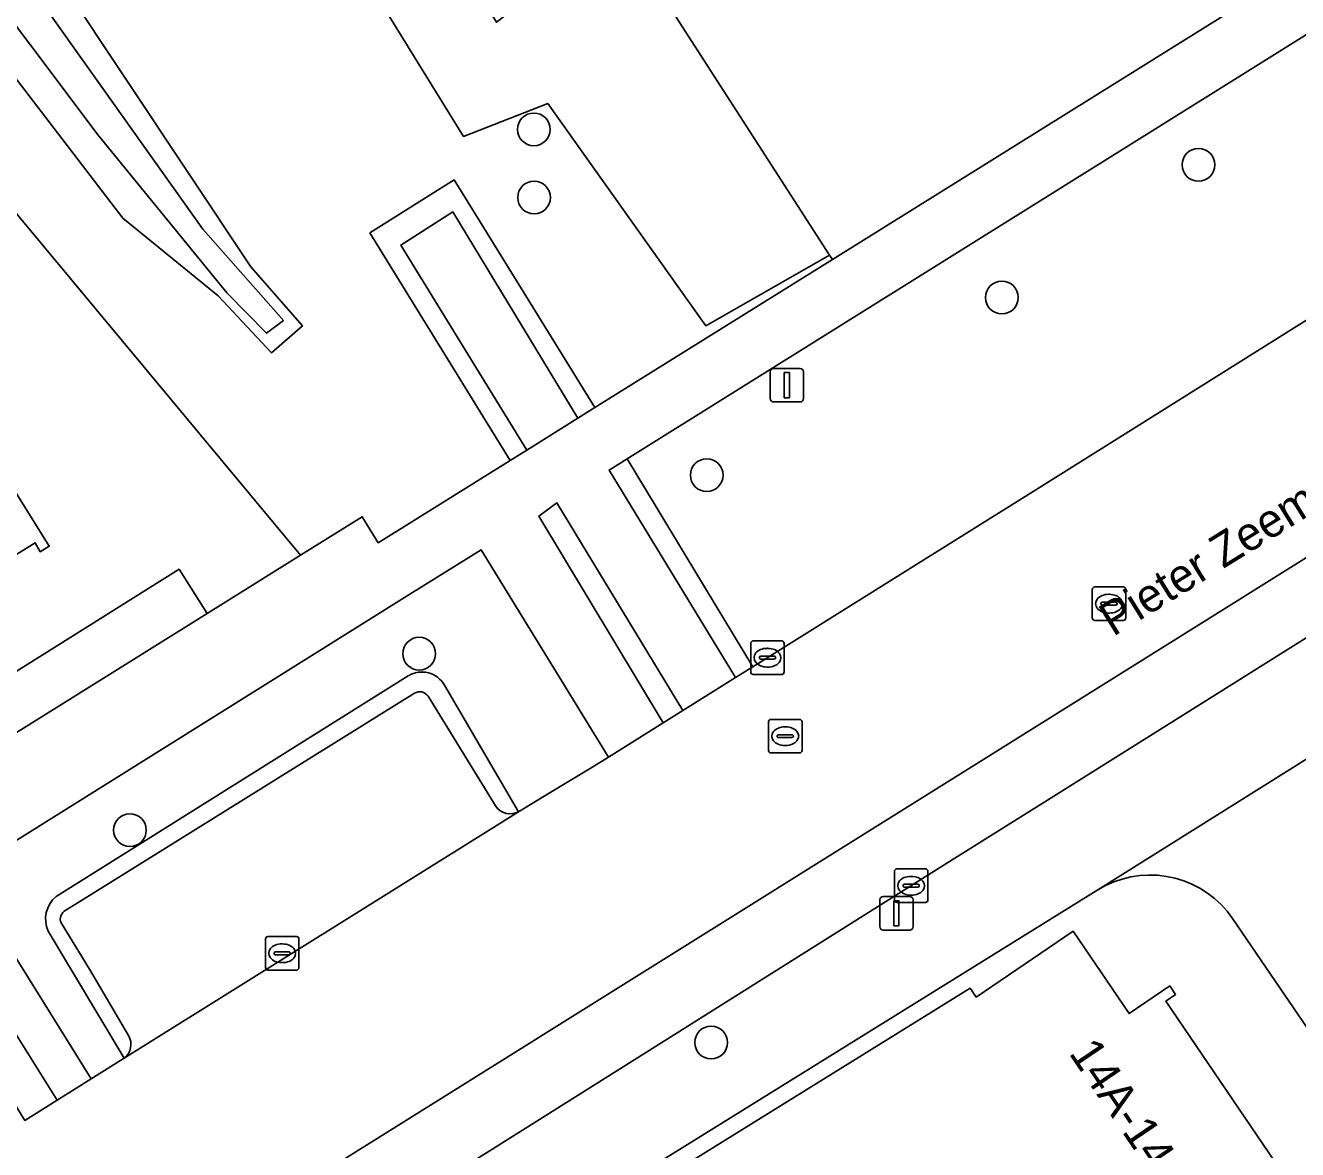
# Model space of a CAD drawing. Extents: x 159279 to 160377, y 384531 to 385888.
# Drawn here: x 159646.49 to 159684.48, y 385356.09 to 385389.66 of the extents above; entities that cross this region are included whole.
import ezdxf

# ---------------------------------------------------------------- set-up
doc = ezdxf.new("R2010")
doc.units = 0
for name, color, linetype in [('IMGEO_Boom', 7, 'Continuous'), ('IMGEO_Erf', 7, 'Continuous'), ('IMGEO_Groenvoorziening', 7, 'Continuous'), ('IMGEO_Kolk', 7, 'Continuous'), ('IMGEO_Lichtmast', 7, 'Continuous'), ('IMGEO_Oever', 7, 'Continuous'), ('IMGEO_Openbare_ruimte_label', 7, 'Continuous'), ('IMGEO_Pand', 7, 'Continuous'), ('IMGEO_Pand_nummerreeks', 7, 'Continuous'), ('IMGEO_Parkeervlak_open', 7, 'Continuous'), ('IMGEO_Rijbaan_lokaal_open', 7, 'Continuous'), ('IMGEO_Rioolput', 7, 'Continuous'), ('IMGEO_Voetpad_halfverhard', 7, 'Continuous'), ('IMGEO_Voetpad_open', 7, 'Continuous'), ('IMGEO_Waterloop', 7, 'Continuous')]:
    doc.layers.add(name, color=color, linetype=linetype)

msp = doc.modelspace()

# ---------------------------------------------------------------- linework, layer by layer
at = {"layer": 'IMGEO_Boom'}
for centre in [(159661.672, 385386.557), (159681.518, 385385.5), (159661.679, 385384.523), (159675.649, 385381.535), (159666.835, 385376.233), (159658.248, 385370.901), (159649.611, 385365.632), (159666.965, 385359.29)]:
    msp.add_circle(centre, 0.489, dxfattribs=at)
at = {"layer": 'IMGEO_Erf'}
msp.add_lwpolyline([(159672.22, 385421.659), (159659.174, 385413.817), (159660.1, 385412.096), (159650.465, 385406.039), (159660.554, 385389.755), (159661.844, 385390.742), (159664.369, 385392.326), (159670.504, 385382.802), (159670.586, 385382.674), (159689.307, 385394.352)], close=True, dxfattribs=at)
for points in [[(159645.11, 385369.682), (159651.078, 385373.423), (159651.917, 385372.099), (159654.704, 385373.839), (159640.152, 385391.343)], [(159643.326, 385380.32), (159647.2, 385374.107), (159646.929, 385373.945), (159646.785, 385374.208), (159641.594, 385371.001)], [(159702.137, 385334.283), (159682.532, 385362.998), (159682.372, 385363.211), (159682.193, 385363.408), (159681.997, 385363.589), (159681.786, 385363.752), (159681.561, 385363.895), (159681.324, 385364.017), (159681.078, 385364.118), (159680.823, 385364.196), (159680.562, 385364.251), (159680.298, 385364.283), (159680.031, 385364.291), (159679.765, 385364.275), (159679.502, 385364.236), (159679.243, 385364.173), (159678.991, 385364.087), (159678.747, 385363.979), (159678.51, 385363.847), (159657.524, 385350.819)], [(159660.772, 385352.27), (159674.701, 385360.911), (159674.879, 385360.649), (159677.773, 385362.614), (159679.445, 385360.152), (159680.663, 385360.978), (159680.835, 385360.725), (159680.54, 385360.524), (159684.164, 385355.186)]]:
    msp.add_lwpolyline(points, dxfattribs=at)
at = {"layer": 'IMGEO_Groenvoorziening'}
for points in [[(159627.182, 385417.505), (159636.237, 385406.381), (159637.617, 385406.913), (159638.588, 385405.437), (159637.569, 385404.595), (159645.751, 385393.683), (159653.222, 385382.451), (159654.761, 385380.688), (159653.836, 385379.888), (159652.246, 385381.582), (159649.394, 385383.908), (159614.908, 385428.947), (159611.824, 385427.012), (159611.342, 385427.696), (159610.601, 385428.748), (159615.488, 385431.896)], [(159651.917, 385372.099), (159651.078, 385373.423), (159645.11, 385369.682), (159645.953, 385368.374)]]:
    msp.add_lwpolyline(points, close=True, dxfattribs=at)
for points in [[(159644.329, 385411.007), (159659.574, 385386.349), (159662.089, 385387.334), (159666.806, 385380.692), (159670.504, 385382.802), (159664.369, 385392.326), (159661.844, 385390.742), (159660.554, 385389.755), (159650.465, 385406.039), (159660.1, 385412.096), (159659.174, 385413.817), (159672.22, 385421.659), (159665.888, 385431.78), (159661.419, 385428.982), (159662.76, 385426.769), (159652.714, 385420.516), (159653.693, 385419.245), (159640.291, 385410.819)], [(159640.152, 385391.343), (159654.704, 385373.839), (159656.547, 385374.991), (159657.025, 385374.216), (159660.962, 385376.671), (159656.776, 385383.464), (159659.296, 385385.047), (159663.498, 385378.253), (159670.586, 385382.674), (159670.504, 385382.802), (159666.806, 385380.692), (159662.089, 385387.334), (159659.574, 385386.349), (159644.329, 385411.007)], [(159693.908, 385392.097), (159692.541, 385394.27), (159664.459, 385376.721), (159668.214, 385370.511), (159672.522, 385373.201), (159676.744, 385375.84), (159691.585, 385385.155)], [(159659.001, 385369.958), (159661.215, 385366.183), (159661.98, 385366.65), (159663.434, 385367.525), (159663.898, 385367.815), (159660.102, 385374.002), (159657.973, 385372.677), (159644.632, 385364.339), (159648.454, 385358.203), (159649.438, 385358.819), (159647.172, 385362.618)], [(159647.404, 385363.65), (159657.924, 385370.237)], [(159644.2, 385360.668), (159646.475, 385356.966), (159647.441, 385357.57), (159643.591, 385363.703), (159625.552, 385352.435), (159629.355, 385346.306), (159630.352, 385346.921), (159628.039, 385350.599)]]:
    msp.add_lwpolyline(points, dxfattribs=at)
for centre, radius, start, end in [((159658.331, 385369.589), 0.765, 28.8444, 122.1089), ((159647.965, 385362.982), 0.873, 130.0199, 204.6404)]:
    msp.add_arc(centre, radius, start, end, dxfattribs=at)
at = {"layer": 'IMGEO_Kolk'}
for p, q in [((159668.147, 385370.355), (159668.147, 385371.207)), ((159668.222, 385371.281), (159669.074, 385371.281)), ((159668.635, 385371.061), (159668.66, 385371.061)), ((159669.148, 385371.207), (159669.148, 385370.355)), ((159668.406, 385370.775), (159668.406, 385370.787)), ((159668.844, 385370.738), (159668.446, 385370.738)), ((159668.449, 385370.824), (159668.847, 385370.824)), ((159668.89, 385370.787), (159668.89, 385370.775)), ((159668.658, 385370.501), (159668.633, 385370.501)), ((159669.074, 385370.281), (159668.222, 385370.281)), ((159672.439, 385363.546), (159672.439, 385364.398)), ((159672.514, 385364.472), (159673.366, 385364.472)), ((159672.927, 385364.252), (159672.952, 385364.252)), ((159673.44, 385364.398), (159673.44, 385363.546)), ((159672.698, 385363.966), (159672.698, 385363.978)), ((159673.136, 385363.929), (159672.738, 385363.929)), ((159672.741, 385364.015), (159673.139, 385364.015)), ((159673.182, 385363.978), (159673.182, 385363.966)), ((159673.366, 385363.472), (159672.514, 385363.472)), ((159672.95, 385363.692), (159672.925, 385363.692)), ((159653.657, 385361.529), (159653.657, 385362.381)), ((159653.732, 385362.455), (159654.584, 385362.455)), ((159654.658, 385362.381), (159654.658, 385361.529)), ((159653.916, 385361.949), (159653.916, 385361.961)), ((159653.959, 385361.998), (159654.357, 385361.998)), ((159654.145, 385362.235), (159654.17, 385362.235)), ((159654.4, 385361.961), (159654.4, 385361.949)), ((159654.354, 385361.912), (159653.956, 385361.912)), ((159654.168, 385361.675), (159654.143, 385361.675)), ((159654.584, 385361.455), (159653.732, 385361.455))]:
    msp.add_line(p, q, dxfattribs=at)
for points in [[(159668.147, 385370.355), (159668.147, 385371.207)], [(159668.222, 385371.281), (159669.074, 385371.281)], [(159669.148, 385371.207), (159669.148, 385370.355)], [(159669.074, 385370.281), (159668.222, 385370.281)], [(159672.439, 385363.546), (159672.439, 385364.398)], [(159672.514, 385364.472), (159673.366, 385364.472)], [(159673.44, 385364.398), (159673.44, 385363.546)], [(159673.366, 385363.472), (159672.514, 385363.472)], [(159653.657, 385361.529), (159653.657, 385362.381)], [(159653.732, 385362.455), (159654.584, 385362.455)], [(159654.658, 385362.381), (159654.658, 385361.529)], [(159654.584, 385361.455), (159653.732, 385361.455)]]:
    msp.add_lwpolyline(points, dxfattribs=at)
for centre, radius, start, end in [((159668.224, 385371.205), 0.0765, 91.552, 178.448), ((159668.224, 385371.205), 0.0765, 91.552, 178.448), ((159669.072, 385371.205), 0.0765, 1.552, 88.448), ((159669.072, 385371.205), 0.0765, 1.552, 88.448), ((159668.446, 385370.784), 0.0403, 85.8775, 175.7526), ((159668.443, 385370.774), 0.0366, 178.938, 274.7102), ((159668.847, 385370.781), 0.043, 264.8664, 352.4533), ((159668.851, 385370.786), 0.0386, 1.7309, 96.639), ((159668.224, 385370.357), 0.0765, 181.552, 268.448), ((159668.224, 385370.357), 0.0765, 181.552, 268.448), ((159669.072, 385370.357), 0.0765, 271.552, 358.448), ((159669.072, 385370.357), 0.0765, 271.552, 358.448), ((159672.516, 385364.396), 0.0765, 91.552, 178.448), ((159672.516, 385364.396), 0.0765, 91.552, 178.448), ((159673.364, 385364.396), 0.0765, 1.552, 88.448), ((159673.364, 385364.396), 0.0765, 1.552, 88.448), ((159672.738, 385363.975), 0.0403, 85.8775, 175.7526), ((159672.735, 385363.965), 0.0366, 178.938, 274.7102), ((159673.139, 385363.972), 0.043, 264.8664, 352.4533), ((159673.143, 385363.977), 0.0386, 1.7309, 96.639), ((159672.516, 385363.548), 0.0765, 181.552, 268.448), ((159672.516, 385363.548), 0.0765, 181.552, 268.448), ((159673.364, 385363.548), 0.0765, 271.552, 358.448), ((159673.364, 385363.548), 0.0765, 271.552, 358.448), ((159653.734, 385362.379), 0.0765, 91.552, 178.448), ((159653.734, 385362.379), 0.0765, 91.552, 178.448), ((159654.582, 385362.379), 0.0765, 1.552, 88.448), ((159654.582, 385362.379), 0.0765, 1.552, 88.448), ((159653.956, 385361.958), 0.0403, 85.8775, 175.7526), ((159653.953, 385361.948), 0.0366, 178.938, 274.7102), ((159654.357, 385361.955), 0.043, 264.8664, 352.4533), ((159654.361, 385361.96), 0.0386, 1.7309, 96.639), ((159653.734, 385361.531), 0.0765, 181.552, 268.448), ((159653.734, 385361.531), 0.0765, 181.552, 268.448), ((159654.582, 385361.531), 0.0765, 271.552, 358.448), ((159654.582, 385361.531), 0.0765, 271.552, 358.448)]:
    msp.add_arc(centre, radius, start, end, dxfattribs=at)
for centre, major_axis, ratio, start_param, end_param in [((159668.634, 385370.781), (-0.387, 0.002), 0.722429, 4.712389, 7.853982), ((159668.659, 385370.781), (-0.39, 0.002), 0.717154, 1.570796, 4.712389), ((159672.926, 385363.972), (-0.387, 0.002), 0.722429, 4.712389, 7.853982), ((159672.951, 385363.972), (-0.39, 0.002), 0.717154, 1.570796, 4.712389), ((159654.144, 385361.955), (-0.387, 0.002), 0.722429, 4.712389, 7.853982), ((159654.169, 385361.955), (-0.39, 0.002), 0.717154, 1.570796, 4.712389)]:
    msp.add_ellipse(centre, major_axis=major_axis, ratio=ratio, start_param=start_param, end_param=end_param, dxfattribs=at)
at = {"layer": 'IMGEO_Lichtmast'}
for p, q in [((159668.832, 385379.418), (159669.622, 385379.418)), ((159669.622, 385379.418), (159668.832, 385379.418)), ((159668.732, 385378.518), (159668.732, 385379.318)), ((159668.732, 385379.318), (159668.732, 385378.518)), ((159669.722, 385379.318), (159669.722, 385378.518)), ((159669.722, 385378.518), (159669.722, 385379.318)), ((159669.622, 385378.418), (159668.832, 385378.418)), ((159668.832, 385378.418), (159669.622, 385378.418)), ((159672.005, 385362.75), (159672.005, 385363.55)), ((159672.005, 385363.55), (159672.005, 385362.75)), ((159672.105, 385363.65), (159672.895, 385363.65)), ((159672.895, 385363.65), (159672.105, 385363.65)), ((159672.995, 385363.55), (159672.995, 385362.75)), ((159672.995, 385362.75), (159672.995, 385363.55)), ((159672.895, 385362.65), (159672.105, 385362.65)), ((159672.105, 385362.65), (159672.895, 385362.65))]:
    msp.add_line(p, q, dxfattribs=at)
for points in [[(159669.152, 385379.293), (159669.302, 385379.293), (159669.302, 385378.543), (159669.152, 385378.543), (159669.152, 385379.293)], [(159672.425, 385363.525), (159672.575, 385363.525), (159672.575, 385362.775), (159672.425, 385362.775), (159672.425, 385363.525)]]:
    msp.add_lwpolyline(points, dxfattribs=at)
for centre, start, end in [((159668.832, 385379.318), 90, 180), ((159668.832, 385379.318), 90, 180), ((159669.622, 385379.318), 0, 90), ((159669.622, 385379.318), 360, 90), ((159668.832, 385378.518), 180, 270), ((159668.832, 385378.518), 180, 270), ((159669.622, 385378.518), 270, 0), ((159669.622, 385378.518), 270, 0), ((159672.105, 385363.55), 90, 180), ((159672.105, 385363.55), 90, 180), ((159672.895, 385363.55), 0, 90), ((159672.895, 385363.55), 360, 90), ((159672.105, 385362.75), 180, 270), ((159672.105, 385362.75), 180, 270), ((159672.895, 385362.75), 270, 0), ((159672.895, 385362.75), 270, 0)]:
    msp.add_arc(centre, 0.1, start, end, dxfattribs=at)
at = {"layer": 'IMGEO_Oever'}
for points in [[(159614.908, 385428.947), (159649.394, 385383.908), (159652.246, 385381.582), (159653.836, 385379.888), (159654.761, 385380.688), (159653.222, 385382.451), (159645.751, 385393.683), (159637.569, 385404.595), (159638.588, 385405.437), (159637.617, 385406.913), (159636.237, 385406.381), (159627.182, 385417.505), (159615.488, 385431.896), (159610.601, 385428.748), (159611.342, 385427.696), (159611.824, 385427.012)], [(159614.743, 385429.435), (159612.183, 385427.917), (159611.797, 385428.71), (159614.426, 385430.251), (159615.083, 385430.568), (159615.491, 385430.364), (159618.187, 385426.716), (159626.072, 385416.724), (159635.272, 385405.576), (159636.609, 385405.802), (159637.198, 385405.1), (159636.926, 385403.65), (159645.219, 385392.819), (159651.79, 385383.574), (159654.192, 385380.855), (159653.693, 385380.47), (159652.515, 385381.671), (159648.663, 385386.384), (159638.421, 385400.024), (159622.878, 385419.556), (159615.808, 385428.71), (159615.4, 385429.186)]]:
    msp.add_lwpolyline(points, close=True, dxfattribs=at)
at = {"layer": 'IMGEO_Pand'}
for points in [[(159643.326, 385380.32), (159642.161, 385382.189), (159636.711, 385378.791), (159641.594, 385371.001), (159646.785, 385374.208), (159646.929, 385373.945), (159647.2, 385374.107)], [(159672.689, 385355.016), (159676.449, 385349.751), (159684.508, 385355.222), (159684.416, 385355.357), (159684.164, 385355.186), (159680.54, 385360.524), (159680.835, 385360.725), (159680.663, 385360.978), (159679.445, 385360.152), (159677.773, 385362.614), (159674.879, 385360.649), (159674.701, 385360.911), (159660.772, 385352.27), (159662.857, 385348.342), (159662.982, 385348.427), (159667.244, 385351.32)]]:
    msp.add_lwpolyline(points, close=True, dxfattribs=at)
at = {"layer": 'IMGEO_Parkeervlak_open'}
msp.add_lwpolyline([(159674.245, 385364.795), (159676.855, 385366.432), (159694.511, 385377.51), (159695.635, 385378.201), (159694.578, 385379.919), (159693.538, 385379.269), (159644.265, 385348.476), (159640.215, 385345.938), (159614.419, 385330.007), (159615.607, 385328.042), (159623.113, 385332.775), (159627.92, 385335.769), (159633.896, 385339.491), (159641.334, 385344.123), (159645.375, 385346.64), (159647.218, 385347.788), (159651.347, 385350.386), (159659.021, 385355.215)], close=True, dxfattribs=at)
for points in [[(159658.105, 385369.718), (159648.031, 385363.451), (159647.65, 385363.208)], [(159660.546, 385366.327), (159658.514, 385369.63)], [(159649.438, 385358.819), (159661.215, 385366.183)], [(159647.588, 385362.812), (159648.404, 385361.476), (159649.565, 385359.496)]]:
    msp.add_lwpolyline(points, dxfattribs=at)
for centre, radius, start, end in [((159658.265, 385369.468), 0.297, 33.1097, 122.6052), ((159660.965, 385366.646), 0.526, 217.3159, 298.3893), ((159647.808, 385362.98), 0.277, 124.6969, 217.5065), ((159649.131, 385359.227), 0.51, 306.9219, 31.8285)]:
    msp.add_arc(centre, radius, start, end, dxfattribs=at)
at = {"layer": 'IMGEO_Rijbaan_lokaal_open'}
for points in [[(159644.265, 385348.476), (159693.538, 385379.269), (159694.578, 385379.919), (159695.635, 385378.201), (159696.559, 385378.77), (159699.58, 385380.629), (159714.128, 385389.762), (159720.028, 385393.412), (159721.442, 385394.303), (159730.951, 385400.295), (159733.918, 385402.165), (159735.355, 385403.07), (159738.282, 385404.915), (159739.008, 385405.372), (159763.09, 385420.412)], [(159733.654, 385411.494), (159717.55, 385401.445), (159715.601, 385400.268), (159708.299, 385395.635), (159705.338, 385393.797), (159700.741, 385390.938), (159699.587, 385390.176), (159697.213, 385388.687), (159691.585, 385385.155), (159676.744, 385375.84), (159672.522, 385373.201), (159668.214, 385370.511), (159667.694, 385370.186), (159666.124, 385369.205), (159665.53, 385368.834), (159663.898, 385367.815), (159663.434, 385367.525), (159661.98, 385366.65), (159661.215, 385366.183), (159649.438, 385358.819), (159648.454, 385358.203), (159647.441, 385357.57), (159646.475, 385356.966)]]:
    msp.add_lwpolyline(points, dxfattribs=at)
at = {"layer": 'IMGEO_Rioolput'}
for p, q in [((159678.347, 385371.968), (159678.347, 385372.82)), ((159678.422, 385372.894), (159679.274, 385372.894)), ((159678.835, 385372.674), (159678.86, 385372.674)), ((159679.348, 385372.82), (159679.348, 385371.968)), ((159678.606, 385372.388), (159678.606, 385372.4)), ((159679.044, 385372.351), (159678.646, 385372.351)), ((159678.649, 385372.437), (159679.047, 385372.437)), ((159679.09, 385372.4), (159679.09, 385372.388)), ((159679.274, 385371.894), (159678.422, 385371.894)), ((159678.858, 385372.114), (159678.833, 385372.114)), ((159668.679, 385368.012), (159668.679, 385368.864)), ((159668.754, 385368.938), (159669.606, 385368.938)), ((159669.68, 385368.864), (159669.68, 385368.012)), ((159668.938, 385368.432), (159668.938, 385368.444)), ((159669.376, 385368.395), (159668.978, 385368.395)), ((159668.981, 385368.481), (159669.379, 385368.481)), ((159669.167, 385368.718), (159669.192, 385368.718)), ((159669.422, 385368.444), (159669.422, 385368.432)), ((159669.19, 385368.158), (159669.165, 385368.158)), ((159669.606, 385367.938), (159668.754, 385367.938))]:
    msp.add_line(p, q, dxfattribs=at)
for points in [[(159678.347, 385371.968), (159678.347, 385372.82)], [(159678.422, 385372.894), (159679.274, 385372.894)], [(159679.348, 385372.82), (159679.348, 385371.968)], [(159679.274, 385371.894), (159678.422, 385371.894)], [(159668.679, 385368.012), (159668.679, 385368.864)], [(159668.754, 385368.938), (159669.606, 385368.938)], [(159669.68, 385368.864), (159669.68, 385368.012)], [(159669.606, 385367.938), (159668.754, 385367.938)]]:
    msp.add_lwpolyline(points, dxfattribs=at)
for centre, radius, start, end in [((159678.424, 385372.818), 0.0765, 91.552, 178.448), ((159678.424, 385372.818), 0.0765, 91.552, 178.448), ((159679.272, 385372.818), 0.0765, 1.552, 88.448), ((159679.272, 385372.818), 0.0765, 1.552, 88.448), ((159678.646, 385372.397), 0.0403, 85.8775, 175.7526), ((159678.643, 385372.387), 0.0366, 178.938, 274.7102), ((159679.047, 385372.394), 0.043, 264.8664, 352.4533), ((159679.051, 385372.399), 0.0386, 1.7309, 96.639), ((159678.424, 385371.97), 0.0765, 181.552, 268.448), ((159678.424, 385371.97), 0.0765, 181.552, 268.448), ((159679.272, 385371.97), 0.0765, 271.552, 358.448), ((159679.272, 385371.97), 0.0765, 271.552, 358.448), ((159668.756, 385368.862), 0.0765, 91.552, 178.448), ((159668.756, 385368.862), 0.0765, 91.552, 178.448), ((159669.604, 385368.862), 0.0765, 1.552, 88.448), ((159669.604, 385368.862), 0.0765, 1.552, 88.448), ((159668.978, 385368.441), 0.0403, 85.8775, 175.7526), ((159668.975, 385368.431), 0.0366, 178.938, 274.7102), ((159669.379, 385368.438), 0.043, 264.8664, 352.4533), ((159669.383, 385368.443), 0.0386, 1.7309, 96.639), ((159668.756, 385368.014), 0.0765, 181.552, 268.448), ((159668.756, 385368.014), 0.0765, 181.552, 268.448), ((159669.604, 385368.014), 0.0765, 271.552, 358.448), ((159669.604, 385368.014), 0.0765, 271.552, 358.448)]:
    msp.add_arc(centre, radius, start, end, dxfattribs=at)
for centre, major_axis, ratio, start_param, end_param in [((159678.834, 385372.394), (-0.387, 0.002), 0.722429, 4.712389, 7.853982), ((159678.859, 385372.394), (-0.39, 0.002), 0.717154, 1.570796, 4.712389), ((159669.166, 385368.438), (-0.387, 0.002), 0.722429, 4.712389, 7.853982), ((159669.191, 385368.438), (-0.39, 0.002), 0.717154, 1.570796, 4.712389)]:
    msp.add_ellipse(centre, major_axis=major_axis, ratio=ratio, start_param=start_param, end_param=end_param, dxfattribs=at)
at = {"layer": 'IMGEO_Voetpad_halfverhard'}
for points in [[(159662.986, 385377.934), (159663.498, 385378.253), (159659.296, 385385.047), (159656.776, 385383.464), (159660.962, 385376.671), (159661.46, 385376.982), (159657.7, 385383.103), (159659.252, 385384.092)], [(159664.459, 385376.721), (159663.917, 385376.382), (159667.694, 385370.186), (159668.214, 385370.511)], [(159662.362, 385375.402), (159661.823, 385375.003), (159665.53, 385368.834), (159666.124, 385369.205)]]:
    msp.add_lwpolyline(points, close=True, dxfattribs=at)
at = {"layer": 'IMGEO_Voetpad_open'}
for points in [[(159643.591, 385363.703), (159647.441, 385357.57), (159648.454, 385358.203), (159644.632, 385364.339), (159657.973, 385372.677), (159660.102, 385374.002), (159663.898, 385367.815), (159665.53, 385368.834), (159661.823, 385375.003), (159662.362, 385375.402), (159666.124, 385369.205), (159667.694, 385370.186), (159663.917, 385376.382), (159664.459, 385376.721), (159692.541, 385394.27)], [(159689.307, 385394.352), (159670.586, 385382.674), (159663.498, 385378.253), (159662.986, 385377.934), (159661.46, 385376.982), (159660.962, 385376.671), (159657.025, 385374.216), (159656.547, 385374.991), (159654.704, 385373.839), (159651.917, 385372.099), (159645.953, 385368.374)], [(159699.58, 385380.629), (159696.559, 385378.77), (159695.635, 385378.201), (159694.511, 385377.51), (159676.855, 385366.432), (159674.245, 385364.795), (159659.021, 385355.215), (159659.287, 385354.792), (159651.613, 385349.963), (159651.347, 385350.386), (159647.218, 385347.788), (159645.375, 385346.64)], [(159657.924, 385370.237), (159647.404, 385363.65)], [(159661.215, 385366.183), (159659.001, 385369.958)], [(159647.65, 385363.208), (159648.031, 385363.451), (159658.105, 385369.718)], [(159658.514, 385369.63), (159660.546, 385366.327)], [(159590.968, 385309.084), (159653.846, 385348.536), (159656.241, 385350.023), (159657.524, 385350.819), (159678.51, 385363.847), (159685.583, 385368.274)], [(159685.583, 385368.274), (159678.51, 385363.847), (159678.747, 385363.979), (159678.991, 385364.087), (159679.243, 385364.173), (159679.502, 385364.236), (159679.765, 385364.275), (159680.031, 385364.291), (159680.298, 385364.283), (159680.562, 385364.251), (159680.823, 385364.196), (159681.078, 385364.118), (159681.324, 385364.017), (159681.561, 385363.895), (159681.786, 385363.752), (159681.997, 385363.589), (159682.193, 385363.408), (159682.372, 385363.211), (159682.532, 385362.998), (159702.137, 385334.283)], [(159649.565, 385359.496), (159648.404, 385361.476), (159647.588, 385362.812)], [(159647.172, 385362.618), (159649.438, 385358.819)]]:
    msp.add_lwpolyline(points, dxfattribs=at)
msp.add_lwpolyline([(159661.46, 385376.982), (159662.986, 385377.934), (159659.252, 385384.092), (159657.7, 385383.103)], close=True, dxfattribs=at)
for centre, radius, start, end in [((159658.331, 385369.589), 0.765, 28.8444, 122.1089), ((159658.265, 385369.468), 0.297, 33.1097, 122.6052), ((159660.965, 385366.646), 0.526, 217.3159, 298.3893), ((159647.965, 385362.982), 0.873, 130.0199, 204.6404), ((159647.808, 385362.98), 0.277, 124.6969, 217.5065), ((159649.131, 385359.227), 0.51, 306.9219, 31.8285)]:
    msp.add_arc(centre, radius, start, end, dxfattribs=at)
at = {"layer": 'IMGEO_Waterloop'}
msp.add_lwpolyline([(159614.743, 385429.435), (159615.4, 385429.186), (159615.808, 385428.71), (159622.878, 385419.556), (159638.421, 385400.024), (159648.663, 385386.384), (159652.515, 385381.671), (159653.693, 385380.47), (159654.192, 385380.855), (159651.79, 385383.574), (159645.219, 385392.819), (159636.926, 385403.65), (159637.198, 385405.1), (159636.609, 385405.802), (159635.272, 385405.576), (159626.072, 385416.724), (159618.187, 385426.716), (159615.491, 385430.364), (159615.083, 385430.568), (159614.426, 385430.251), (159611.797, 385428.71), (159612.183, 385427.917)], close=True, dxfattribs=at)

# ---------------------------------------------------------------- texts
at = {"layer": 'IMGEO_Openbare_ruimte_label'}
msp.add_text('Pieter Zeemanstraat', height=1, rotation=31.7502, dxfattribs=at).set_placement((159678.969, 385371.394))
at = {"layer": 'IMGEO_Pand_nummerreeks'}
msp.add_text('14A-14C', height=1, rotation=304.171, dxfattribs=at).set_placement((159677.628, 385358.973))

doc.saveas('drawing.dxf')
